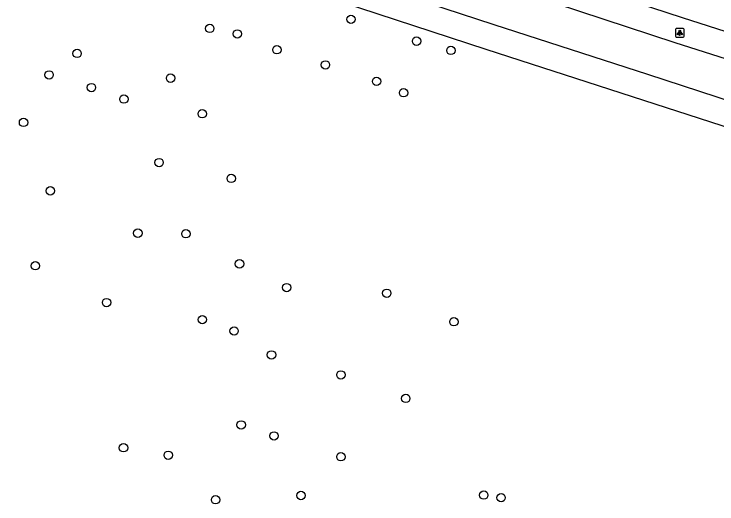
# Model space of a CAD drawing. Extents: x 155275 to 156263, y 382654 to 383635.
# Drawn here: x 155842.7 to 155924.7, y 382775 to 382832.2 of the extents above; entities that cross this region are included whole.
import ezdxf

# ---------------------------------------------------------------- set-up
doc = ezdxf.new("R2010")
doc.units = 0
for name, color, linetype in [('IMGEO_Boom', 7, 'Continuous'), ('IMGEO_Groenvoorziening', 7, 'Continuous'), ('IMGEO_Lichtpunt', 7, 'Continuous'), ('IMGEO_Loofbos', 7, 'Continuous'), ('IMGEO_Rijbaan_lokaal_gesloten', 7, 'Continuous')]:
    doc.layers.add(name, color=color, linetype=linetype)

msp = doc.modelspace()

# ---------------------------------------------------------------- linework, layer by layer
at = {"layer": 'IMGEO_Boom'}
for centre in [(155881.991, 382831.611), (155865.511, 382830.552), (155868.729, 382829.905), (155889.644, 382829.061), (155850.016, 382827.636), (155873.35, 382828.058), (155893.657, 382827.986), (155879.002, 382826.291), (155846.754, 382825.119), (155860.937, 382824.744), (155884.975, 382824.372), (155851.692, 382823.639), (155888.129, 382823.043), (155855.482, 382822.297), (155864.635, 382820.589), (155843.77, 382819.572), (155859.592, 382814.896), (155868.02, 382813.036), (155846.901, 382811.592), (155857.11, 382806.652), (155862.72, 382806.586), (155868.98, 382803.074), (155845.152, 382802.842), (155874.486, 382800.3), (155886.17, 382799.636), (155853.468, 382798.554), (155864.642, 382796.557), (155894.002, 382796.31), (155868.348, 382795.232), (155872.713, 382792.436), (155880.816, 382790.111), (155888.381, 382787.36), (155869.173, 382784.268), (155873.008, 382782.988), (155855.44, 382781.603), (155860.659, 382780.729), (155880.811, 382780.552), (155876.156, 382776.029), (155897.483, 382776.083), (155866.186, 382775.535), (155899.515, 382775.775)]:
    msp.add_circle(centre, 0.489, dxfattribs=at)
at = {"layer": 'IMGEO_Groenvoorziening'}
msp.add_lwpolyline([(155652.29, 382902.36), (155656.639, 382906.458), (155679.369, 382899.349), (155872.41, 382836.457), (155897.748, 382828.117), (155927.902, 382818.345)], dxfattribs=at)
at = {"layer": 'IMGEO_Lichtpunt'}
for p, q in [((155919.869, 382830.441), (155919.869, 382829.634)), ((155919.869, 382830.441), (155919.869, 382829.634)), ((155920.771, 382830.536), (155919.963, 382830.536)), ((155920.771, 382830.536), (155919.963, 382830.536)), ((155920.865, 382829.634), (155920.865, 382830.441)), ((155920.865, 382829.634), (155920.865, 382830.441)), ((155919.963, 382829.54), (155920.771, 382829.54)), ((155919.963, 382829.54), (155920.771, 382829.54))]:
    msp.add_line(p, q, dxfattribs=at)
for points in [[(155920.243, 382830.105), (155920.282, 382830.077), (155920.094, 382829.815), (155920.056, 382829.842), (155920.243, 382830.105)], [(155920.345, 382830.057), (155920.392, 382830.057), (155920.392, 382829.735), (155920.345, 382829.735), (155920.345, 382830.057)], [(155920.455, 382830.077), (155920.493, 382830.104), (155920.68, 382829.842), (155920.641, 382829.814), (155920.455, 382830.077)]]:
    msp.add_lwpolyline(points, dxfattribs=at)
msp.add_circle((155920.368, 382830.239), 0.0994, dxfattribs=at)
for centre, start, end in [((155919.963, 382830.441), 90, 180), ((155919.963, 382830.441), 90, 180), ((155920.771, 382830.441), 0, 90), ((155920.771, 382830.441), 0, 90), ((155919.963, 382829.634), 180, 270), ((155919.963, 382829.634), 180, 270), ((155920.771, 382829.634), 270, 0), ((155920.771, 382829.634), 270, 360)]:
    msp.add_arc(centre, 0.0946, start, end, dxfattribs=at)
at = {"layer": 'IMGEO_Loofbos'}
msp.add_lwpolyline([(155937.541, 382826.332), (155936.958, 382826.589), (155920.684, 382831.77), (155660.436, 382916.637), (155650.027, 382919.992), (155641.261, 382922.57), (155632.466, 382925.283), (155625.045, 382928.281)], dxfattribs=at)
at = {"layer": 'IMGEO_Rijbaan_lokaal_gesloten'}
for points in [[(155642.872, 382919.148), (155649.107, 382917.137), (155659.516, 382913.782), (155681.378, 382906.655), (155707.492, 382898.143), (155734, 382889.508), (155762.271, 382880.46), (155792.38, 382870.456), (155818.814, 382861.879), (155845.361, 382853.249), (155875.166, 382843.61), (155900.261, 382835.383), (155919.774, 382828.911), (155936.048, 382823.73)], [(155928.773, 382821.216), (155916.644, 382825.19), (155898.686, 382830.967), (155873.348, 382839.307), (155843.892, 382848.855), (155819.086, 382856.936), (155790.926, 382865.936), (155762.085, 382875.538)]]:
    msp.add_lwpolyline(points, dxfattribs=at)

doc.saveas('drawing.dxf')
